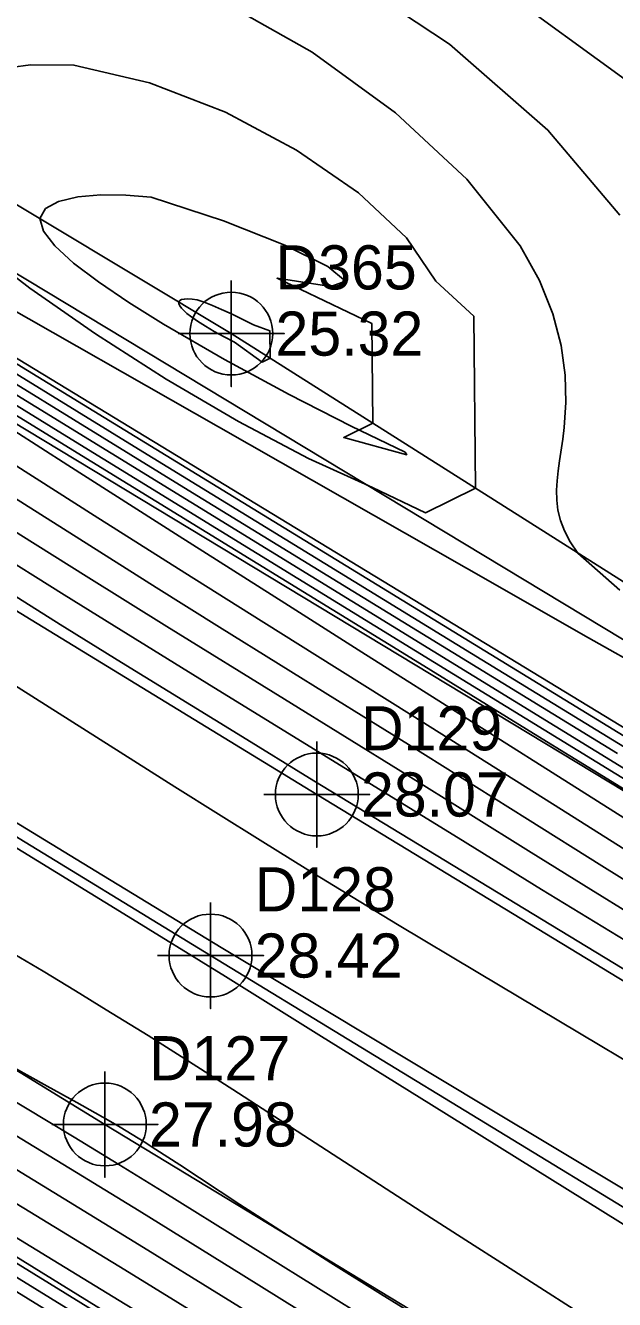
# Model space of a CAD drawing. Extents: x 2356077 to 2359823, y 225951 to 227822.
# Drawn here: x 2356289.4 to 2356322.8, y 227479 to 227551.1 of the extents above; entities that cross this region are included whole.
import ezdxf

# ---------------------------------------------------------------- set-up
doc = ezdxf.new("R2010")
doc.units = 0
for name, color, linetype in [('DTM Contours Major', 7, 'Continuous'), ('DTM Contours Minor', 7, 'Continuous'), ('Exist DTM Breakline', 7, 'Continuous'), ('Exist DTM Breakline Cogo Elevation', 7, 'Continuous'), ('Exist DTM Breakline Cogo Number', 7, 'Continuous'), ('Exist DTM Breakline Cogo Point CELL', 7, 'Continuous'), ('Exist DTM Crownline', 7, 'Continuous'), ('Exist DTM Crownline Cogo Elevation', 7, 'Continuous'), ('Exist DTM Crownline Cogo Number', 7, 'Continuous'), ('Exist DTM Crownline Cogo Point CELL', 7, 'Continuous'), ('Exist Roads EOP', 7, 'Continuous'), ('Exist Roads EOP Cogo Elevation', 7, 'Continuous'), ('Exist Roads EOP Cogo Number', 7, 'Continuous'), ('Exist Roads EOP Cogo Point CELL', 7, 'Continuous')]:
    doc.layers.add(name, color=color, linetype=linetype)

msp = doc.modelspace()

# ---------------------------------------------------------------- linework, layer by layer
at = {"layer": 'DTM Contours Major'}
for points in [[(2356323.047, 227519.16), (2356320.688, 227521.264), (2356320.254, 227521.91), (2356319.929, 227522.523), (2356319.7, 227523.111), (2356319.555, 227523.685), (2356319.483, 227524.253), (2356319.47, 227524.824), (2356319.5, 227525.361), (2356319.561, 227525.913), (2356319.642, 227526.485), (2356319.823, 227527.71), (2356319.903, 227528.372), (2356319.995, 227529.786), (2356319.955, 227531.34), (2356319.729, 227533.018), (2356319.266, 227534.806), (2356318.513, 227536.689), (2356317.418, 227538.653), (2356314.401, 227542.44), (2356310.361, 227546.186), (2356305.639, 227549.621), (2356300.58, 227552.475)], [(2356325.2, 227496.527), (2356310.634, 227505.38), (2356305.745, 227508.368), (2356301.449, 227511.008), (2356294.858, 227515.078), (2356291.388, 227517.229), (2356287.921, 227519.385), (2356282.669, 227522.664), (2356275.694, 227527.039), (2356272.348, 227529.132), (2356268.962, 227531.238), (2356265.578, 227533.323), (2356262.238, 227535.355), (2356258.982, 227537.299), (2356257.506, 227538.167), (2356256.043, 227539.017), (2356254.579, 227539.857), (2356253.099, 227540.696), (2356251.59, 227541.542), (2356250.037, 227542.403), (2356246.62, 227544.276), (2356243.202, 227546.188), (2356234.1, 227551.823)], [(2356326.987, 227503.925), (2356320.862, 227507.797), (2356308.451, 227515.663), (2356304.09, 227518.425), (2356298.106, 227522.228), (2356291.814, 227526.243), (2356285.691, 227530.167), (2356280.864, 227533.271), (2356279.442, 227534.178), (2356277.891, 227535.159), (2356276.144, 227536.254), (2356274.136, 227537.503), (2356269.272, 227540.493), (2356263.559, 227543.958), (2356257.44, 227547.615), (2356251.357, 227551.179)], [(2356256.118, 227551.23), (2356257.931, 227550.125), (2356261.965, 227547.767), (2356263.99, 227546.573), (2356266.039, 227545.357), (2356269.064, 227543.544), (2356272.133, 227541.689), (2356275.205, 227539.82), (2356278.238, 227537.964), (2356285.574, 227533.453), (2356295.818, 227527.147), (2356314.661, 227515.581), (2356332.474, 227504.665)], [(2356227.49, 227520.477), (2356230.975, 227518.229), (2356234.638, 227515.875), (2356238.348, 227513.503), (2356242.928, 227510.601), (2356245.731, 227508.844), (2356247.587, 227507.688), (2356251.019, 227505.564), (2356254.496, 227503.429), (2356257.982, 227501.3), (2356261.44, 227499.197), (2356274.139, 227491.502), (2356280.892, 227487.394), (2356290.649, 227481.435), (2356299.563, 227475.976)], [(2356288.679, 227492.177), (2356290.646, 227491.086), (2356292.316, 227490.166), (2356293.365, 227489.578), (2356294.226, 227489.081), (2356294.782, 227488.752), (2356295.457, 227488.342), (2356296.128, 227487.926), (2356296.798, 227487.501), (2356298.152, 227486.624), (2356301.558, 227484.381), (2356303.284, 227483.26), (2356304.284, 227482.62), (2356306.704, 227481.087), (2356309.516, 227479.326), (2356312.632, 227477.393)]]:
    msp.add_lwpolyline(points, dxfattribs=at)
at = {"layer": 'DTM Contours Minor'}
for points in [[(2356323.73, 227500.789), (2356321.415, 227502.215), (2356318.029, 227504.316), (2356310.897, 227508.762), (2356304.075, 227512.987), (2356297.419, 227517.112), (2356292.856, 227519.957), (2356289.163, 227522.278), (2356279.496, 227528.382), (2356272.293, 227532.914), (2356267.006, 227536.228), (2356263.422, 227538.467), (2356259.71, 227540.767), (2356255.943, 227543.065), (2356252.191, 227545.303), (2356248.524, 227547.42), (2356245.015, 227549.355), (2356242.649, 227550.641), (2356233.612, 227556.235)], [(2356324.773, 227514.499), (2356321.286, 227516.474), (2356314.38, 227520.402), (2356300.34, 227528.411), (2356286.871, 227536.08), (2356279.27, 227540.422), (2356269.79, 227545.855), (2356261.42, 227550.668), (2356253.188, 227555.408)], [(2356326.858, 227497.197), (2356318.631, 227502.221), (2356313.897, 227505.135), (2356300.077, 227513.658), (2356294.436, 227517.152), (2356291.609, 227518.909), (2356287.381, 227521.55), (2356277.469, 227527.783), (2356271.85, 227531.302), (2356268.938, 227533.115), (2356265.988, 227534.942), (2356263.026, 227536.765), (2356260.474, 227538.323), (2356257.923, 227539.864), (2356255.366, 227541.386), (2356252.797, 227542.886), (2356250.208, 227544.362), (2356247.593, 227545.813), (2356244.679, 227547.383), (2356242.067, 227548.946), (2356232.846, 227554.654)], [(2356323.058, 227540.402), (2356318.985, 227545.212), (2356313.41, 227550.082), (2356306.763, 227554.498)], [(2356324.414, 227503.804), (2356319.236, 227507.065), (2356311.306, 227512.069), (2356305.794, 227515.521), (2356302.1, 227517.835), (2356298.44, 227520.143), (2356293.311, 227523.396), (2356278.636, 227532.728), (2356275.044, 227535.008), (2356269.278, 227538.659), (2356262.909, 227542.662), (2356256.348, 227546.732), (2356250.008, 227550.581), (2356244.302, 227553.922)], [(2356247.988, 227553.88), (2356252.903, 227550.879), (2356258.761, 227547.411), (2356264.938, 227543.698), (2356271.184, 227539.904), (2356279.002, 227535.123), (2356295.22, 227525.165), (2356311.222, 227515.33), (2356318.903, 227510.603), (2356325.748, 227506.384)], [(2356324.181, 227502.218), (2356322.043, 227503.55), (2356317.83, 227506.191), (2356311.088, 227510.424), (2356307.082, 227512.919), (2356300.396, 227517.075), (2356296.813, 227519.316), (2356292.484, 227522.045), (2356279.59, 227530.213), (2356270.997, 227535.636), (2356266.374, 227538.545), (2356261.4, 227541.653), (2356256.292, 227544.8), (2356251.267, 227547.828), (2356246.542, 227550.58), (2356242.335, 227552.896)], [(2356250.584, 227552.871), (2356255.233, 227550.032), (2356260.223, 227547.081), (2356265.265, 227544.061), (2356270.151, 227541.109), (2356274.673, 227538.358), (2356280.486, 227534.803), (2356291.514, 227528.019), (2356311.486, 227515.729), (2356326.878, 227506.267)], [(2356251.789, 227553.304), (2356257.224, 227549.967), (2356260.152, 227548.251), (2356263.083, 227546.519), (2356266.001, 227544.783), (2356268.887, 227543.053), (2356271.647, 227541.387), (2356274.356, 227539.742), (2356277.011, 227538.122), (2356282.142, 227534.974), (2356298.622, 227524.829), (2356322.916, 227509.912)], [(2356254.513, 227552.987), (2356276.11, 227539.809), (2356287.765, 227532.682), (2356314.829, 227516.088), (2356328.423, 227507.761)], [(2356323.573, 227547.924), (2356316.181, 227553.303)], [(2356252.619, 227552.207), (2356256.32, 227549.941), (2356260.251, 227547.624), (2356264.199, 227545.274), (2356268.071, 227542.95), (2356271.77, 227540.715), (2356276.544, 227537.81), (2356280.972, 227535.098), (2356303.29, 227521.364), (2356326.305, 227507.226)], [(2356314.881, 227524.942), (2356314.799, 227534.672), (2356312.65, 227536.661), (2356310.985, 227539.12), (2356308.268, 227541.655), (2356304.762, 227544.083), (2356300.732, 227546.22), (2356296.442, 227547.883), (2356292.155, 227548.89), (2356289.703, 227548.91), (2356287.46, 227548.599)], [(2356344.177, 227472.726), (2356315.34, 227490.005), (2356306.521, 227495.304), (2356300.499, 227498.941), (2356293.394, 227503.255), (2356282.964, 227509.61), (2356271.35, 227516.694), (2356264.568, 227520.814), (2356247.347, 227531.25), (2356245.73, 227532.234), (2356242.314, 227534.323), (2356238.882, 227536.454), (2356235.531, 227538.588), (2356232.361, 227540.682), (2356229.471, 227542.698), (2356226.961, 227544.594), (2356226.482, 227544.98), (2356226.021, 227545.361), (2356225.14, 227546.108), (2356224.288, 227546.845)], [(2356222.851, 227544.706), (2356227.936, 227541.639), (2356241.775, 227533.256), (2356246.047, 227530.685), (2356251.269, 227527.554), (2356254.558, 227525.569), (2356258.006, 227523.475), (2356265.195, 227519.088), (2356280.764, 227509.569), (2356288.19, 227505.016), (2356294.989, 227500.836), (2356300.735, 227497.287), (2356306.027, 227493.994), (2356312.391, 227490.026), (2356325.936, 227481.597), (2356341.816, 227471.687)], [(2356309.073, 227528.62), (2356309.026, 227534.26), (2356303.66, 227536.825), (2356306.701, 227536.366), (2356307.522, 227536.653), (2356306.52, 227537.494), (2356304.089, 227538.697), (2356300.627, 227540.069), (2356296.528, 227541.418), (2356295.104, 227541.536), (2356293.683, 227541.544), (2356292.375, 227541.428), (2356291.292, 227541.175), (2356290.542, 227540.769), (2356290.238, 227540.199), (2356290.437, 227539.498), (2356291.086, 227538.655), (2356292.138, 227537.687), (2356293.545, 227536.614), (2356295.26, 227535.452), (2356297.236, 227534.22), (2356300.69, 227532.221), (2356304.335, 227530.247), (2356307.846, 227528.446), (2356310.897, 227526.97), (2356311, 227526.835), (2356307.433, 227527.807), (2356309.073, 227528.62)], [(2356287.556, 227537.882), (2356289.672, 227536.267), (2356293.372, 227533.677), (2356297.375, 227531.11), (2356301.467, 227528.71), (2356305.433, 227526.621), (2356309.057, 227524.985), (2356312.051, 227523.538), (2356314.881, 227524.942)], [(2356303.265, 227532.299), (2356303.252, 227533.847), (2356302.325, 227534.193), (2356301.686, 227534.51), (2356301.078, 227534.803), (2356300.511, 227535.064), (2356299.993, 227535.289), (2356299.533, 227535.469), (2356299.139, 227535.601), (2356298.857, 227535.64), (2356298.613, 227535.656), (2356298.411, 227535.647), (2356298.254, 227535.614), (2356298.147, 227535.557), (2356298.094, 227535.478), (2356298.096, 227535.382), (2356298.146, 227535.267), (2356298.241, 227535.137), (2356298.377, 227534.992), (2356298.551, 227534.835), (2356298.76, 227534.669), (2356299.145, 227534.394), (2356299.597, 227534.105), (2356300.105, 227533.807), (2356300.661, 227533.503), (2356301.256, 227533.199), (2356302.815, 227532.075), (2356303.265, 227532.299)], [(2356229.601, 227526.3), (2356232.144, 227524.759), (2356234.818, 227522.948), (2356236.411, 227521.877), (2356237.977, 227520.832), (2356239.532, 227519.807), (2356241.09, 227518.792), (2356242.664, 227517.781), (2356244.269, 227516.764), (2356247.101, 227515.004), (2356250.019, 227513.224), (2356252.981, 227511.444), (2356255.943, 227509.682), (2356276.572, 227497.487), (2356282.756, 227493.826), (2356285.631, 227492.118), (2356289.315, 227489.918), (2356292.177, 227488.193), (2356294.694, 227486.656), (2356297.149, 227485.139), (2356306.856, 227479.09), (2356309.763, 227477.288)], [(2356229.425, 227524.742), (2356231.597, 227523.277), (2356233.576, 227521.929), (2356235.565, 227520.594), (2356237.567, 227519.272), (2356239.584, 227517.96), (2356241.618, 227516.658), (2356243.673, 227515.364), (2356246.104, 227513.859), (2356248.553, 227512.365), (2356251.007, 227510.885), (2356253.453, 227509.422), (2356262.083, 227504.279), (2356269.757, 227499.696), (2356282.464, 227492.137), (2356286.476, 227489.733), (2356289.55, 227487.876), (2356292.313, 227486.194), (2356295.845, 227484.023), (2356301.78, 227480.341), (2356305.93, 227477.766)], [(2356228.343, 227523.554), (2356230.647, 227522.001), (2356233.048, 227520.408), (2356235.515, 227518.795), (2356238.018, 227517.182), (2356240.524, 227515.588), (2356243.003, 227514.034), (2356245.029, 227512.779), (2356247.025, 227511.556), (2356249.001, 227510.356), (2356252.933, 227507.986), (2356266.692, 227499.703), (2356271.132, 227497.041), (2356279.331, 227492.14), (2356283.527, 227489.615), (2356287.745, 227487.059), (2356291.614, 227484.698), (2356296.089, 227481.949), (2356304.893, 227476.507)], [(2356230.428, 227520.328), (2356233.375, 227518.411), (2356236.396, 227516.468), (2356239.408, 227514.552), (2356242.329, 227512.714), (2356243.905, 227511.732), (2356246.955, 227509.85), (2356251.502, 227507.074), (2356259.961, 227501.937), (2356265.649, 227498.496), (2356273.125, 227493.996), (2356277.851, 227491.149), (2356283.248, 227487.877), (2356288.559, 227484.641), (2356295.031, 227480.676), (2356302.667, 227475.978)], [(2356296.102, 227476.628), (2356276.565, 227488.657), (2356268.107, 227493.854), (2356257.648, 227500.273), (2356254.138, 227502.438), (2356250.661, 227504.592), (2356246.346, 227507.285), (2356242.749, 227509.551), (2356238.309, 227512.375), (2356234.706, 227514.684), (2356231.14, 227516.981), (2356227.868, 227519.017)], [(2356296.47, 227474.782), (2356287.632, 227480.227), (2356279.422, 227485.3), (2356267.553, 227492.662), (2356254.075, 227500.989), (2356249.83, 227503.627), (2356246.66, 227505.612), (2356243.465, 227507.626), (2356239.176, 227510.351), (2356236.456, 227512.091), (2356233.711, 227513.859), (2356230.995, 227515.623), (2356228.379, 227517.281)], [(2356296.392, 227475.641), (2356284.359, 227483.053), (2356267.601, 227493.398), (2356255.495, 227500.856), (2356252.471, 227502.727), (2356248.229, 227505.365), (2356244.35, 227507.799), (2356241.693, 227509.479), (2356238.704, 227511.381), (2356235.608, 227513.363), (2356229.466, 227517.322)], [(2356329.946, 227488.604), (2356315.018, 227497.515), (2356310.48, 227500.239), (2356307.966, 227501.762), (2356305.402, 227503.331), (2356302.699, 227505.003), (2356300.336, 227506.48), (2356297.863, 227508.037), (2356287.644, 227514.505)], [(2356288.501, 227498.729), (2356290.415, 227497.586), (2356292.251, 227496.475), (2356293.991, 227495.41), (2356296.353, 227493.942), (2356298.435, 227492.628), (2356301.161, 227490.886), (2356304.149, 227488.957), (2356312.14, 227483.779), (2356314.347, 227482.356), (2356316.582, 227480.922), (2356320.478, 227478.44)]]:
    msp.add_lwpolyline(points, dxfattribs=at)
at = {"layer": 'Exist DTM Breakline'}
for points in [[(2356431.832, 227452.612), (2356340.938, 227508.44), (2356301.067, 227533.691), (2356241.94, 227569.225)], [(2356431.355, 227451.309), (2356339.007, 227506.86), (2356239.949, 227566.649)], [(2356429.473, 227447.377), (2356336.94, 227503.065), (2356238.011, 227563.292)], [(2356428.002, 227444.665), (2356335.206, 227500.591), (2356236.624, 227560.175)], [(2356218.803, 227524.752), (2356301.562, 227473.587), (2356406.982, 227409.562)]]:
    msp.add_lwpolyline(points, dxfattribs=at)
at = {"layer": 'Exist DTM Breakline Cogo Point CELL'}
msp.add_lwpolyline([(2356301.067, 227536.691), (2356301.067, 227530.691), (2356301.067, 227533.691), (2356304.067, 227533.691), (2356298.067, 227533.691)], dxfattribs=at)
msp.add_circle((2356301.067, 227533.691), 2.344, dxfattribs=at)
at = {"layer": 'Exist DTM Crownline'}
msp.add_lwpolyline([(2357542.756, 226741.609), (2357459.889, 226792.427), (2357374.177, 226844.74), (2357291.426, 226895.083), (2357208.118, 226946.275), (2357125.882, 226996.539), (2357045.017, 227045.595), (2356966.337, 227093.498), (2356883.413, 227143.712), (2356799.704, 227194.618), (2356722.637, 227241.528), (2356636.765, 227293.74), (2356553.053, 227344.465), (2356470.397, 227394.758), (2356383.201, 227447.638), (2356299.889, 227498.478), (2356223.248, 227545.375)], dxfattribs=at)
at = {"layer": 'Exist DTM Crownline Cogo Point CELL'}
msp.add_lwpolyline([(2356299.889, 227501.478), (2356299.889, 227495.478), (2356299.889, 227498.478), (2356302.889, 227498.478), (2356296.889, 227498.478)], dxfattribs=at)
msp.add_circle((2356299.889, 227498.478), 2.344, dxfattribs=at)
at = {"layer": 'Exist Roads EOP'}
for points in [[(2357548.158, 226751.097), (2357465.654, 226801.744), (2357379.741, 226854.27), (2357296.317, 226905.048), (2357214.489, 226955.136), (2357131.706, 227005.719), (2357050.471, 227054.837), (2356971.347, 227103.361), (2356888.766, 227153.021), (2356805.008, 227204.071), (2356729.232, 227250.322), (2356641.873, 227303.321), (2356558.204, 227353.943), (2356475.441, 227404.348), (2356389.192, 227456.864), (2356305.906, 227507.596), (2356229.771, 227554.142)], [(2357548.158, 226751.097), (2357551.518, 226748.955), (2357539.932, 226730.044), (2357536.732, 226732.588), (2357457.094, 226780.918), (2357368.575, 226834.971), (2357285.95, 226885.112), (2357202.56, 226936.462), (2357119.743, 226986.718), (2357040.047, 227034.838), (2356959.55, 227083.993), (2356876.77, 227134.388), (2356794.33, 227184.148), (2356716.529, 227232.438), (2356632.17, 227283.448), (2356547.589, 227334.799), (2356465.16, 227384.805), (2356376.528, 227438.798), (2356293.908, 227488.913), (2356217.843, 227535.566)]]:
    msp.add_lwpolyline(points, dxfattribs=at)
at = {"layer": 'Exist Roads EOP Cogo Point CELL'}
for points in [[(2356305.906, 227510.596), (2356305.906, 227504.596), (2356305.906, 227507.596), (2356308.906, 227507.596), (2356302.906, 227507.596)], [(2356293.908, 227491.913), (2356293.908, 227485.913), (2356293.908, 227488.913), (2356296.908, 227488.913), (2356290.908, 227488.913)]]:
    msp.add_lwpolyline(points, dxfattribs=at)
for centre in [(2356305.906, 227507.596), (2356293.908, 227488.913)]:
    msp.add_circle(centre, 2.344, dxfattribs=at)

# ---------------------------------------------------------------- texts
at = {"layer": 'Exist DTM Breakline Cogo Elevation'}
msp.add_text('25.32', height=2.5, dxfattribs=at).set_placement((2356303.567, 227532.441))
at = {"layer": 'Exist DTM Breakline Cogo Number'}
msp.add_text('D365', height=2.5, dxfattribs=at).set_placement((2356303.567, 227536.191))
at = {"layer": 'Exist DTM Crownline Cogo Elevation'}
msp.add_text('28.42', height=2.5, dxfattribs=at).set_placement((2356302.389, 227497.228))
at = {"layer": 'Exist DTM Crownline Cogo Number'}
msp.add_text('D128', height=2.5, dxfattribs=at).set_placement((2356302.389, 227500.978))
at = {"layer": 'Exist Roads EOP Cogo Elevation'}
for s, p in [('28.07', (2356308.406, 227506.346)), ('27.98', (2356296.408, 227487.663))]:
    msp.add_text(s, height=2.5, dxfattribs=at).set_placement(p)
at = {"layer": 'Exist Roads EOP Cogo Number'}
for s, p in [('D129', (2356308.406, 227510.096)), ('D127', (2356296.408, 227491.413))]:
    msp.add_text(s, height=2.5, dxfattribs=at).set_placement(p)

doc.saveas('drawing.dxf')
